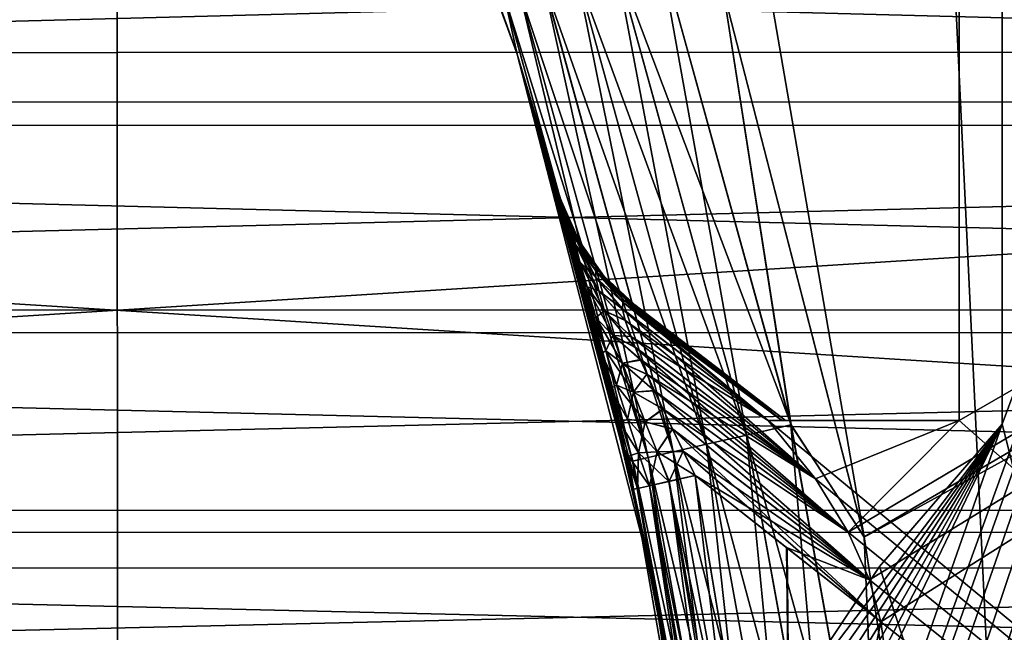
# Model space of a CAD drawing. Header units: metres. Extents: x -206 to 75, y -104 to 104.
# Tile 696 of 1056: x -65.96 to -61.39, y -9.5 to -6.65. Entities that reach past the tile are written whole.
import ezdxf

# ---------------------------------------------------------------- set-up
doc = ezdxf.new("R2010")
doc.units = ezdxf.units.M
doc.layers.add('solid_01_1-CONSUMER_THERM_B_125288', color=7, linetype='CONTINUOUS')

msp = doc.modelspace()

# ---------------------------------------------------------------- linework, layer by layer
at = {"layer": 'solid_01_1-CONSUMER_THERM_B_125288'}
for points in [[(-93.358711, -67.339516), (-65.514557, 74.985474), (-65.493088, -75.014526)], [(-93.358711, -67.339516), (-93.257065, -66.795311), (-65.514557, 74.985474)], [(-93.276108, 66.204689), (-65.514557, 74.985474), (-93.257141, -66.241692)], [(-93.257065, -66.795311), (-93.257141, -66.241692), (-65.514557, 74.985474)], [(-71.214859, 44.659821, 1.5), (-65.493088, -75.014526, 1.5), (-65.514557, 74.985474, 1.5)], [(-37.64893, 67.310463), (-65.493088, -75.014526), (-65.514557, 74.985474)], [(-59.792786, -44.688873, 1.5), (-65.514557, 74.985474, 1.5), (-65.493088, -75.014526, 1.5)], [(-59.792786, -44.688873, 1.5), (-59.805614, 44.660637, 1.5), (-65.514557, 74.985474, 1.5)], [(-37.64893, 67.310463), (-37.75058, 66.766258), (-65.493088, -75.014526)], [(-37.75058, 66.766258), (-37.7505, 66.212639), (-65.493088, -75.014526)], [(-37.7505, 66.212639), (-37.731541, -66.233742), (-65.493088, -75.014526)], [(-71.202034, -44.689686, 1.5), (-65.493088, -75.014526, 1.5), (-71.214859, 44.659821, 1.5)], [(-46.600048, -0.011819, 75.400002), (-63.600048, -0.014253, 75.400002), (-62.038818, -9.054861, 75.400002)], [(-63.600048, -0.014253, 75.400002), (-62.69313, -6.51662, 75.400002), (-62.038818, -9.054861, 75.400002)], [(-62.038811, -9.054895, 63.5), (-62.693123, -6.516651, 63.5), (-45.600048, -0.011676, 63.5)], [(-46.600048, -0.011819, 75.400002), (-62.038818, -9.054861, 75.400002), (-61.643398, -11.646079, 75.400002)], [(-61.643394, -11.646117, 63.5), (-62.038811, -9.054895, 63.5), (-45.600048, -0.011676, 63.5)], [(-46.600048, -0.011819, 75.400002), (-61.643398, -11.646079, 75.400002), (-54.590946, -63.612965, 75.400002)], [(-61.510895, -14.263975, 63.5), (-61.643394, -11.646117, 63.5), (-45.600048, -0.011676, 63.5)], [(-61.378769, -21.890467, 63.5), (-61.510895, -14.263975, 63.5), (-45.600048, -0.011676, 63.5)], [(-63.798946, -15.395516, 72.099998), (-58.599979, -1.009357, 72.099998), (-61.399437, -8.53192, 72.099998)], [(-63.798946, -15.395516, 72.099998), (-63.779697, -15.59068, 72.099998), (-58.599979, -1.009357, 72.099998)], [(-63.779697, -15.59068, 72.099998), (-63.72279, -15.778191, 72.099998), (-58.599979, -1.009357, 72.099998)], [(-63.72279, -15.778191, 72.099998), (-63.630413, -15.951008, 72.099998), (-58.599979, -1.009357, 72.099998)], [(-63.630413, -15.951008, 72.099998), (-63.506001, -16.102602, 72.099998), (-58.599979, -1.009357, 72.099998)], [(-63.506001, -16.102602, 72.099998), (-60.684479, -18.923719, 72.099998), (-58.599979, -1.009357, 72.099998)], [(-62.26297, -19.743368, 66.5), (-48.597187, -20.012106, 66.5), (-48.599907, -1.012106, 66.5)], [(-62.111004, -19.495958, 66.5), (-62.26297, -19.743368, 66.5), (-48.599907, -1.012106, 66.5)], [(-62.112511, -9.032104, 66.5), (-48.599907, -1.012106, 66.5), (-61.598831, -8.513967, 66.5)], [(-62.014946, -9.253406, 66.5), (-48.599907, -1.012106, 66.5), (-62.112511, -9.032104, 66.5)], [(-62.013512, -19.274643, 66.5), (-62.111004, -19.495958, 66.5), (-48.599907, -1.012106, 66.5)], [(-62.014946, -9.253406, 66.5), (-61.961308, -9.449084, 66.5), (-48.599907, -1.012106, 66.5)], [(-62.013512, -19.274643, 66.5), (-48.599907, -1.012106, 66.5), (-61.95993, -19.078957, 66.5)], [(-61.623913, -11.846021, 66.5), (-48.599907, -1.012106, 66.5), (-61.961308, -9.449084, 66.5)], [(-61.95993, -19.078957, 66.5), (-48.599907, -1.012106, 66.5), (-61.623219, -16.681913, 66.5)], [(-61.510891, -14.263946, 66.5), (-48.599907, -1.012106, 66.5), (-61.623913, -11.846021, 66.5)], [(-61.623219, -16.681913, 66.5), (-48.599907, -1.012106, 66.5), (-61.510891, -14.263946, 66.5)], [(-61.599907, -1.013967, 72.400002), (-48.599907, -1.012106, 72.400002), (-48.597187, -20.012106, 72.400002)], [(-48.599907, -1.012106, 66.5), (-61.599907, -1.013967, 66.5), (-61.598831, -8.513967, 66.5)], [(-61.598831, -8.513967, 72.400002), (-61.599907, -1.013967, 72.400002), (-48.597187, -20.012106, 72.400002)], [(-61.599907, -1.013967, 66.5), (-61.599907, -1.013967, 72.400002), (-61.598831, -8.513967, 72.400002)], [(-61.598831, -8.513967, 66.5), (-61.599907, -1.013967, 66.5), (-61.598831, -8.513967, 72.400002)], [(-61.399979, -1.009558, 66.800003), (-58.599979, -1.009357, 66.800003), (-58.598648, -19.509357, 66.800003)], [(-61.399437, -8.53192, 72.099998), (-58.599979, -1.009357, 72.099998), (-61.399979, -1.009558, 72.099998)], [(-61.399437, -8.53192, 66.800003), (-61.399979, -1.009558, 66.800003), (-58.598648, -19.509357, 66.800003)], [(-61.399437, -8.53192, 66.800003), (-61.399979, -1.009558, 72.099998), (-61.399979, -1.009558, 66.800003)], [(-61.399437, -8.53192, 72.099998), (-61.399979, -1.009558, 72.099998), (-61.399437, -8.53192, 66.800003)], [(-84.499725, -6.808043, 47.898373), (-46.499844, -4.310771, 48.645447), (-84.49984, -4.312559, 48.645454)], [(-84.499725, -6.808043, 47.898373), (-46.499722, -6.80625, 47.898361), (-46.499844, -4.310771, 48.645447)], [(-64.496315, -4.440619, 74.621429), (-64.519142, -4.450367, 74.400002), (-63.647537, -6.815123, 74.400002)], [(-63.647537, -6.815123, 64.5), (-63.647537, -6.815123, 74.400002), (-64.519142, -4.450367, 74.400002)], [(-64.519142, -4.450367, 64.5), (-63.647537, -6.815123, 64.5), (-64.519142, -4.450367, 74.400002)], [(-63.708729, -6.540452, 64.277603), (-63.647537, -6.815123, 64.5), (-64.519142, -4.450367, 64.5)], [(-63.708939, -6.54052, 74.621429), (-64.496315, -4.440619, 74.621429), (-63.647537, -6.815123, 74.400002)], [(-84.499832, -4.504304, 5.116024), (-46.499832, -4.502468, 5.116022), (-46.499722, -6.806283, 5.800117)], [(-84.499725, -6.808108, 5.800117), (-84.499832, -4.504304, 5.116024), (-46.499722, -6.806283, 5.800117)], [(-84.499763, -6.040807, 42.934116), (-46.49976, -6.038935, 42.934135), (-46.499714, -7.035317, 42.469521)], [(-84.499763, -6.040807, 42.934116), (-46.499714, -7.035317, 42.469521), (-84.49971, -7.037166, 42.469505)], [(-84.49971, -7.146206, 11.284512), (-46.499756, -6.151005, 10.812827), (-84.499756, -6.152828, 10.812826)], [(-84.49971, -7.146206, 11.284512), (-46.499706, -7.14439, 11.284516), (-46.499756, -6.151005, 10.812827)], [(-62.585182, -8.582149, 75.300873), (-62.993061, -6.308115, 75.374931), (-63.194286, -6.373442, 75.300873)], [(-63.193432, -6.373165, 63.598698), (-62.992138, -6.307815, 63.524849), (-62.378086, -8.53491, 63.524879)], [(-62.993061, -6.308115, 75.374931), (-62.378918, -8.535099, 75.374931), (-62.69313, -6.51662, 75.400002)], [(-62.585182, -8.582149, 75.300873), (-62.378918, -8.535099, 75.374931), (-62.993061, -6.308115, 75.374931)], [(-62.378086, -8.53491, 63.524879), (-62.992138, -6.307815, 63.524849), (-62.693123, -6.516651, 63.5)], [(-63.194286, -6.373442, 75.300873), (-63.374771, -6.432035, 75.181549), (-62.770187, -8.624348, 75.181549)], [(-63.193432, -6.373165, 63.598698), (-62.584415, -8.581974, 63.598751), (-63.374027, -6.431794, 63.717827)], [(-62.585182, -8.582149, 75.300873), (-63.194286, -6.373442, 75.300873), (-62.770187, -8.624348, 75.181549)], [(-63.193432, -6.373165, 63.598698), (-62.378086, -8.53491, 63.524879), (-62.584415, -8.581974, 63.598751)], [(-63.374771, -6.432035, 75.181549), (-63.52544, -6.480948, 75.022964), (-62.924629, -8.659576, 75.022964)], [(-63.374027, -6.431794, 63.717827), (-62.76952, -8.624196, 63.717903), (-63.524849, -6.480757, 63.876255)], [(-62.770187, -8.624348, 75.181549), (-63.374771, -6.432035, 75.181549), (-62.924629, -8.659576, 75.022964)], [(-62.584415, -8.581974, 63.598751), (-62.76952, -8.624196, 63.717903), (-63.374027, -6.431794, 63.717827)], [(-63.52544, -6.480948, 75.022964), (-63.638725, -6.517726, 74.833076), (-63.040752, -8.686064, 74.833076)], [(-63.524849, -6.480757, 63.876255), (-62.924099, -8.659455, 63.876354), (-63.638313, -6.517593, 64.066025)], [(-62.924629, -8.659576, 75.022964), (-63.52544, -6.480948, 75.022964), (-63.040752, -8.686064, 74.833076)], [(-62.76952, -8.624196, 63.717903), (-62.924099, -8.659455, 63.876354), (-63.524849, -6.480757, 63.876255)], [(-63.638725, -6.517726, 74.833076), (-63.708939, -6.54052, 74.621429), (-63.112724, -8.70248, 74.621429)], [(-63.638313, -6.517593, 64.066025), (-63.040386, -8.68598, 64.066139), (-63.708729, -6.540452, 64.277603)], [(-63.040752, -8.686064, 74.833076), (-63.638725, -6.517726, 74.833076), (-63.112724, -8.70248, 74.621429)], [(-62.924099, -8.659455, 63.876354), (-63.040386, -8.68598, 64.066139), (-63.638313, -6.517593, 64.066025)], [(-62.378918, -8.535099, 75.374931), (-62.038818, -9.054861, 75.400002), (-62.69313, -6.51662, 75.400002)], [(-62.378086, -8.53491, 63.524879), (-62.693123, -6.516651, 63.5), (-62.038811, -9.054895, 63.5)], [(-63.112724, -8.70248, 74.621429), (-63.708939, -6.54052, 74.621429), (-63.647537, -6.815123, 74.400002)], [(-63.708729, -6.540452, 64.277603), (-63.112537, -8.702437, 64.277725), (-63.647537, -6.815123, 64.5)], [(-63.040386, -8.68598, 64.066139), (-63.112537, -8.702437, 64.277725), (-63.708729, -6.540452, 64.277603)], [(-84.499611, -9.199961, 46.866604), (-46.499722, -6.80625, 47.898361), (-84.499725, -6.808043, 47.898373)], [(-84.499725, -6.808108, 5.800117), (-46.499722, -6.806283, 5.800117), (-46.499607, -9.198277, 6.831931)], [(-84.499611, -9.200111, 6.831935), (-84.499725, -6.808108, 5.800117), (-46.499607, -9.198277, 6.831931)], [(-84.499611, -9.199961, 46.866604), (-46.499607, -9.198166, 46.866585), (-46.499722, -6.80625, 47.898361)], [(-63.647537, -6.815123, 74.400002), (-63.456566, -7.45669, 66.340424), (-63.456566, -7.45669, 72.559578)], [(-63.454685, -7.463331, 66.189415), (-63.456566, -7.45669, 66.340424), (-63.647537, -6.815123, 74.400002)], [(-63.647537, -6.815123, 74.400002), (-63.456566, -7.45669, 72.559578), (-63.454689, -7.463324, 72.710472)], [(-63.647537, -6.815123, 74.400002), (-63.150871, -8.647207, 73.806274), (-63.108662, -8.833398, 73.814217)], [(-63.018456, -9.255618, 74.400002), (-63.647537, -6.815123, 74.400002), (-63.108662, -8.833398, 73.814217)], [(-63.647537, -6.815123, 74.400002), (-63.299149, -8.039383, 73.634567), (-63.290565, -8.072846, 73.652206)], [(-63.647537, -6.815123, 74.400002), (-63.317974, -7.966643, 73.591507), (-63.299149, -8.039383, 73.634567)], [(-63.647537, -6.815123, 74.400002), (-63.290565, -8.072846, 73.652206), (-63.260303, -8.19239, 73.705292)], [(-63.647537, -6.815123, 74.400002), (-63.260303, -8.19239, 73.705292), (-63.226971, -8.327025, 73.749741)], [(-63.647537, -6.815123, 74.400002), (-63.226971, -8.327025, 73.749741), (-63.190441, -8.478391, 73.784081)], [(-63.647537, -6.815123, 74.400002), (-63.190441, -8.478391, 73.784081), (-63.150871, -8.647207, 73.806274)], [(-63.647537, -6.815123, 74.400002), (-63.451523, -7.474524, 72.803963), (-63.449432, -7.481929, 72.847595)], [(-63.647537, -6.815123, 74.400002), (-63.454689, -7.463324, 72.710472), (-63.451523, -7.474524, 72.803963)], [(-63.647537, -6.815123, 74.400002), (-63.449432, -7.481929, 72.847595), (-63.441242, -7.511037, 72.971939)], [(-63.647537, -6.815123, 74.400002), (-63.441242, -7.511037, 72.971939), (-63.430492, -7.549445, 73.084839)], [(-63.647537, -6.815123, 74.400002), (-63.430492, -7.549445, 73.084839), (-63.417412, -7.596512, 73.187904)], [(-63.647537, -6.815123, 74.400002), (-63.417412, -7.596512, 73.187904), (-63.4021, -7.652064, 73.282539)], [(-63.647537, -6.815123, 74.400002), (-63.4021, -7.652064, 73.282539), (-63.384583, -7.71624, 73.369698)], [(-63.647537, -6.815123, 74.400002), (-63.384583, -7.71624, 73.369698), (-63.364815, -7.789472, 73.450043)], [(-63.647537, -6.815123, 74.400002), (-63.364815, -7.789472, 73.450043), (-63.342678, -7.872557, 73.523972)], [(-63.647537, -6.815123, 74.400002), (-63.342678, -7.872557, 73.523972), (-63.317974, -7.966643, 73.591507)], [(-63.112724, -8.70248, 74.621429), (-63.647537, -6.815123, 74.400002), (-63.018456, -9.255618, 74.400002)], [(-63.454685, -7.463331, 66.189415), (-63.647537, -6.815123, 74.400002), (-63.647537, -6.815123, 64.5)], [(-63.317745, -7.96753, 65.30793), (-63.647537, -6.815123, 64.5), (-63.018456, -9.255618, 64.5)], [(-63.112537, -8.702437, 64.277725), (-63.018456, -9.255618, 64.5), (-63.647537, -6.815123, 64.5)], [(-63.449421, -7.481971, 66.0522), (-63.454685, -7.463331, 66.189415), (-63.647537, -6.815123, 64.5)], [(-63.441223, -7.511112, 65.927795), (-63.449421, -7.481971, 66.0522), (-63.647537, -6.815123, 64.5)], [(-63.430458, -7.549575, 65.814812), (-63.441223, -7.511112, 65.927795), (-63.647537, -6.815123, 64.5)], [(-63.417355, -7.596726, 65.711685), (-63.430458, -7.549575, 65.814812), (-63.647537, -6.815123, 64.5)], [(-63.402016, -7.652369, 65.617012), (-63.417355, -7.596726, 65.711685), (-63.647537, -6.815123, 64.5)], [(-63.384476, -7.716623, 65.529839), (-63.402016, -7.652369, 65.617012), (-63.647537, -6.815123, 64.5)], [(-63.364681, -7.789971, 65.449455), (-63.384476, -7.716623, 65.529839), (-63.647537, -6.815123, 64.5)], [(-63.342491, -7.873253, 65.375473), (-63.364681, -7.789971, 65.449455), (-63.647537, -6.815123, 64.5)], [(-63.317745, -7.96753, 65.30793), (-63.342491, -7.873253, 65.375473), (-63.647537, -6.815123, 64.5)], [(-84.49971, -7.037166, 42.469505), (-46.499714, -7.035317, 42.469521), (-46.499664, -8.000761, 41.943142)], [(-84.49971, -7.037166, 42.469505), (-46.499664, -8.000761, 41.943142), (-84.499664, -8.002614, 41.943127)], [(-84.499664, -8.107387, 11.817309), (-46.499706, -7.14439, 11.284516), (-84.49971, -7.146206, 11.284512)], [(-84.499664, -8.107387, 11.817309), (-46.49966, -8.105572, 11.817316), (-46.499706, -7.14439, 11.284516)], [(-63.456566, -7.45669, 72.559578), (-63.456566, -7.45669, 66.340424), (-63.441662, -7.504682, 66.340424)], [(-63.454685, -7.463331, 66.189415), (-63.441662, -7.504682, 66.340424), (-63.456566, -7.45669, 66.340424)], [(-63.441681, -7.504631, 72.559578), (-63.456566, -7.45669, 72.559578), (-63.441662, -7.504682, 66.340424)], [(-63.448692, -7.483473, 72.679077), (-63.456566, -7.45669, 72.559578), (-63.441681, -7.504631, 72.559578)], [(-63.454689, -7.463324, 72.710472), (-63.456566, -7.45669, 72.559578), (-63.448692, -7.483473, 72.679077)], [(-63.454689, -7.463324, 72.710472), (-63.448692, -7.483473, 72.679077), (-63.451523, -7.474524, 72.803963)], [(-63.448681, -7.483511, 66.220757), (-63.441662, -7.504682, 66.340424), (-63.454685, -7.463331, 66.189415)], [(-63.449421, -7.481971, 66.0522), (-63.451508, -7.474574, 66.095726), (-63.454685, -7.463331, 66.189415)], [(-63.448681, -7.483511, 66.220757), (-63.454685, -7.463331, 66.189415), (-63.451508, -7.474574, 66.095726)], [(-63.451523, -7.474524, 72.803963), (-63.377289, -7.658437, 72.728004), (-63.383774, -7.660053, 72.900276)], [(-63.449432, -7.481929, 72.847595), (-63.451523, -7.474524, 72.803963), (-63.383774, -7.660053, 72.900276)], [(-63.451523, -7.474524, 72.803963), (-63.448692, -7.483473, 72.679077), (-63.377289, -7.658437, 72.728004)], [(-63.377266, -7.658478, 66.171982), (-63.451508, -7.474574, 66.095726), (-63.449421, -7.481971, 66.0522)], [(-63.448681, -7.483511, 66.220757), (-63.451508, -7.474574, 66.095726), (-63.377266, -7.658478, 66.171982)], [(-63.441242, -7.511037, 72.971939), (-63.449432, -7.481929, 72.847595), (-63.383774, -7.660053, 72.900276)], [(-63.383747, -7.660109, 65.999718), (-63.449421, -7.481971, 66.0522), (-63.441223, -7.511112, 65.927795)], [(-63.377266, -7.658478, 66.171982), (-63.449421, -7.481971, 66.0522), (-63.383747, -7.660109, 65.999718)], [(-63.448692, -7.483473, 72.679077), (-63.441681, -7.504631, 72.559578), (-63.377289, -7.658437, 72.728004)], [(-63.448681, -7.483511, 66.220757), (-63.359924, -7.685102, 66.340424), (-63.376926, -7.6545, 66.340424)], [(-63.448681, -7.483511, 66.220757), (-63.377266, -7.658478, 66.171982), (-63.359924, -7.685102, 66.340424)], [(-63.448681, -7.483511, 66.220757), (-63.376926, -7.6545, 66.340424), (-63.441662, -7.504682, 66.340424)], [(-63.441681, -7.504631, 72.559578), (-63.441662, -7.504682, 66.340424), (-63.376926, -7.6545, 66.340424)], [(-63.376926, -7.6545, 72.559578), (-63.441681, -7.504631, 72.559578), (-63.376926, -7.6545, 66.340424)], [(-63.377289, -7.658437, 72.728004), (-63.441681, -7.504631, 72.559578), (-63.376926, -7.6545, 72.559578)], [(-63.441242, -7.511037, 72.971939), (-63.383774, -7.660053, 72.900276), (-63.377254, -7.698253, 73.068939)], [(-63.430492, -7.549445, 73.084839), (-63.441242, -7.511037, 72.971939), (-63.377254, -7.698253, 73.068939)], [(-63.383747, -7.660109, 65.999718), (-63.441223, -7.511112, 65.927795), (-63.430458, -7.549575, 65.814812)], [(-63.417412, -7.596512, 73.187904), (-63.430492, -7.549445, 73.084839), (-63.377254, -7.698253, 73.068939)], [(-63.377228, -7.698311, 65.831078), (-63.430458, -7.549575, 65.814812), (-63.417355, -7.596726, 65.711685)], [(-63.383747, -7.660109, 65.999718), (-63.430458, -7.549575, 65.814812), (-63.377228, -7.698311, 65.831078)], [(-63.417412, -7.596512, 73.187904), (-63.377254, -7.698253, 73.068939), (-63.356918, -7.777618, 73.221252)], [(-63.4021, -7.652064, 73.282539), (-63.417412, -7.596512, 73.187904), (-63.356918, -7.777618, 73.221252)], [(-63.377228, -7.698311, 65.831078), (-63.417355, -7.596726, 65.711685), (-63.402016, -7.652369, 65.617012)], [(-63.384583, -7.71624, 73.369698), (-63.4021, -7.652064, 73.282539), (-63.356918, -7.777618, 73.221252)], [(-63.356895, -7.777668, 65.67878), (-63.402016, -7.652369, 65.617012), (-63.384476, -7.716623, 65.529839)], [(-63.377228, -7.698311, 65.831078), (-63.402016, -7.652369, 65.617012), (-63.356895, -7.777668, 65.67878)], [(-63.282669, -7.822335, 72.84761), (-63.383774, -7.660053, 72.900276), (-63.377289, -7.658437, 72.728004)], [(-63.283634, -7.851298, 72.984291), (-63.377254, -7.698253, 73.068939), (-63.383774, -7.660053, 72.900276)], [(-63.282669, -7.822335, 72.84761), (-63.283634, -7.851298, 72.984291), (-63.383774, -7.660053, 72.900276)], [(-63.377266, -7.658478, 66.171982), (-63.383747, -7.660109, 65.999718), (-63.268681, -7.822619, 66.195923)], [(-63.383747, -7.660109, 65.999718), (-63.282642, -7.822368, 66.052391), (-63.268681, -7.822619, 66.195923)], [(-63.383747, -7.660109, 65.999718), (-63.377228, -7.698311, 65.831078), (-63.282642, -7.822368, 66.052391)], [(-63.377289, -7.658437, 72.728004), (-63.376926, -7.6545, 72.559578), (-63.359947, -7.685061, 72.559578)], [(-63.268703, -7.822594, 72.704063), (-63.377289, -7.658437, 72.728004), (-63.359947, -7.685061, 72.559578)], [(-63.268703, -7.822594, 72.704063), (-63.282669, -7.822335, 72.84761), (-63.377289, -7.658437, 72.728004)], [(-63.377266, -7.658478, 66.171982), (-63.244194, -7.84591, 66.340424), (-63.25716, -7.830922, 66.340424)], [(-63.377266, -7.658478, 66.171982), (-63.268681, -7.822619, 66.195923), (-63.244194, -7.84591, 66.340424)], [(-63.377266, -7.658478, 66.171982), (-63.25716, -7.830922, 66.340424), (-63.359924, -7.685102, 66.340424)], [(-63.376926, -7.6545, 72.559578), (-63.376926, -7.6545, 66.340424), (-63.359924, -7.685102, 66.340424)], [(-63.359947, -7.685061, 72.559578), (-63.376926, -7.6545, 72.559578), (-63.359924, -7.685102, 66.340424)], [(-63.384583, -7.71624, 73.369698), (-63.356918, -7.777618, 73.221252), (-63.324413, -7.894124, 73.343513)], [(-63.364815, -7.789472, 73.450043), (-63.384583, -7.71624, 73.369698), (-63.324413, -7.894124, 73.343513)], [(-63.356895, -7.777668, 65.67878), (-63.384476, -7.716623, 65.529839), (-63.364681, -7.789971, 65.449455)], [(-63.270172, -7.913028, 73.105011), (-63.356918, -7.777618, 73.221252), (-63.377254, -7.698253, 73.068939)], [(-63.283634, -7.851298, 72.984291), (-63.270172, -7.913028, 73.105011), (-63.377254, -7.698253, 73.068939)], [(-63.377228, -7.698311, 65.831078), (-63.283611, -7.851329, 65.915718), (-63.282642, -7.822368, 66.052391)], [(-63.377228, -7.698311, 65.831078), (-63.356895, -7.777668, 65.67878), (-63.283611, -7.851329, 65.915718)], [(-63.359947, -7.685061, 72.559578), (-63.359924, -7.685102, 66.340424), (-63.25716, -7.830922, 66.340424)], [(-63.25716, -7.830923, 72.559578), (-63.359947, -7.685061, 72.559578), (-63.25716, -7.830922, 66.340424)], [(-63.268703, -7.822594, 72.704063), (-63.359947, -7.685061, 72.559578), (-63.25716, -7.830923, 72.559578)], [(-63.342678, -7.872557, 73.523972), (-63.364815, -7.789472, 73.450043), (-63.324413, -7.894124, 73.343513)], [(-63.356895, -7.777668, 65.67878), (-63.364681, -7.789971, 65.449455), (-63.324387, -7.894171, 65.556541)], [(-63.324387, -7.894171, 65.556541), (-63.364681, -7.789971, 65.449455), (-63.342491, -7.873253, 65.375473)], [(-63.243008, -8.00517, 73.200562), (-63.324413, -7.894124, 73.343513), (-63.356918, -7.777618, 73.221252)], [(-63.270172, -7.913028, 73.105011), (-63.243008, -8.00517, 73.200562), (-63.356918, -7.777618, 73.221252)], [(-63.356895, -7.777668, 65.67878), (-63.270153, -7.913051, 65.795006), (-63.283611, -7.851329, 65.915718)], [(-63.356895, -7.777668, 65.67878), (-63.324387, -7.894171, 65.556541), (-63.270153, -7.913051, 65.795006)], [(-63.282669, -7.822335, 72.84761), (-63.158573, -7.964923, 72.848732), (-63.283634, -7.851298, 72.984291)], [(-63.283634, -7.851298, 72.984291), (-63.158573, -7.964923, 72.848732), (-63.159721, -7.997205, 72.950447)], [(-63.283634, -7.851298, 72.984291), (-63.159721, -7.997205, 72.950447), (-63.270172, -7.913028, 73.105011)], [(-63.158718, -7.964682, 66.051628), (-63.282642, -7.822368, 66.052391), (-63.283611, -7.851329, 65.915718)], [(-63.159698, -7.997129, 65.949806), (-63.283611, -7.851329, 65.915718), (-63.270153, -7.913051, 65.795006)], [(-63.159698, -7.997129, 65.949806), (-63.158718, -7.964682, 66.051628), (-63.283611, -7.851329, 65.915718)], [(-63.282669, -7.822335, 72.84761), (-63.152046, -7.957186, 72.786652), (-63.158573, -7.964923, 72.848732)], [(-63.268703, -7.822594, 72.704063), (-63.152046, -7.957186, 72.786652), (-63.282669, -7.822335, 72.84761)], [(-63.140408, -7.95687, 66.181473), (-63.268681, -7.822619, 66.195923), (-63.282642, -7.822368, 66.052391)], [(-63.151955, -7.957367, 66.112801), (-63.140408, -7.95687, 66.181473), (-63.282642, -7.822368, 66.052391)], [(-63.158718, -7.964682, 66.051628), (-63.151955, -7.957367, 66.112801), (-63.282642, -7.822368, 66.052391)], [(-63.268703, -7.822594, 72.704063), (-63.124367, -7.963164, 72.639809), (-63.140797, -7.956305, 72.716629)], [(-63.268703, -7.822594, 72.704063), (-63.244221, -7.845882, 72.559578), (-63.124367, -7.963164, 72.639809)], [(-63.268703, -7.822594, 72.704063), (-63.140797, -7.956305, 72.716629), (-63.152046, -7.957186, 72.786652)], [(-63.268703, -7.822594, 72.704063), (-63.25716, -7.830923, 72.559578), (-63.244221, -7.845882, 72.559578)], [(-63.268681, -7.822619, 66.195923), (-63.102711, -7.977942, 66.340424), (-63.244194, -7.84591, 66.340424)], [(-63.123875, -7.963711, 66.257591), (-63.102711, -7.977942, 66.340424), (-63.268681, -7.822619, 66.195923)], [(-63.140408, -7.95687, 66.181473), (-63.123875, -7.963711, 66.257591), (-63.268681, -7.822619, 66.195923)], [(-63.25716, -7.830923, 72.559578), (-63.25716, -7.830922, 66.340424), (-63.244194, -7.84591, 66.340424)], [(-63.244221, -7.845882, 72.559578), (-63.25716, -7.830923, 72.559578), (-63.244194, -7.84591, 66.340424)], [(-63.244221, -7.845882, 72.559578), (-63.102711, -7.977942, 72.55957), (-63.124367, -7.963164, 72.639809)], [(-63.244221, -7.845882, 72.559578), (-63.102711, -7.977942, 66.340424), (-63.102711, -7.977942, 72.55957)], [(-63.244221, -7.845882, 72.559578), (-63.244194, -7.84591, 66.340424), (-63.102711, -7.977942, 66.340424)], [(-63.342678, -7.872557, 73.523972), (-63.324413, -7.894124, 73.343513), (-63.283237, -8.03613, 73.428413)], [(-63.317974, -7.966643, 73.591507), (-63.342678, -7.872557, 73.523972), (-63.283237, -8.03613, 73.428413)], [(-63.283211, -8.036164, 65.471657), (-63.342491, -7.873253, 65.375473), (-63.317745, -7.96753, 65.30793)], [(-63.324387, -7.894171, 65.556541), (-63.342491, -7.873253, 65.375473), (-63.283211, -8.036164, 65.471657)], [(-63.204887, -8.119889, 73.266365), (-63.283237, -8.03613, 73.428413), (-63.324413, -7.894124, 73.343513)], [(-63.243008, -8.00517, 73.200562), (-63.204887, -8.119889, 73.266365), (-63.324413, -7.894124, 73.343513)], [(-63.324387, -7.894171, 65.556541), (-63.242985, -8.005191, 65.699463), (-63.270153, -7.913051, 65.795006)], [(-63.324387, -7.894171, 65.556541), (-63.283211, -8.036164, 65.471657), (-63.242985, -8.005191, 65.699463)], [(-63.270172, -7.913028, 73.105011), (-63.159721, -7.997205, 72.950447), (-63.147057, -8.049531, 73.02874)], [(-63.270172, -7.913028, 73.105011), (-63.147057, -8.049531, 73.02874), (-63.243008, -8.00517, 73.200562)], [(-63.146984, -8.04997, 65.870651), (-63.270153, -7.913051, 65.795006), (-63.242985, -8.005191, 65.699463)], [(-63.146984, -8.04997, 65.870651), (-63.159698, -7.997129, 65.949806), (-63.270153, -7.913051, 65.795006)], [(-63.317974, -7.966643, 73.591507), (-63.2369, -8.191054, 73.477257), (-63.299149, -8.039383, 73.634567)], [(-63.317974, -7.966643, 73.591507), (-63.283237, -8.03613, 73.428413), (-63.2369, -8.191054, 73.477257)], [(-63.299229, -8.039069, 65.26561), (-63.317745, -7.96753, 65.30793), (-63.018456, -9.255618, 64.5)], [(-63.283211, -8.036164, 65.471657), (-63.317745, -7.96753, 65.30793), (-63.299229, -8.039069, 65.26561)], [(-63.159721, -7.997205, 72.950447), (-63.158573, -7.964923, 72.848732), (-62.483456, -8.514093, 72.400002)], [(-63.159698, -7.997129, 65.949806), (-62.483456, -8.514093, 66.5), (-63.158718, -7.964682, 66.051628)], [(-63.158718, -7.964682, 66.051628), (-62.421413, -8.514085, 66.723434), (-63.151955, -7.957367, 66.112801)], [(-63.158718, -7.964682, 66.051628), (-62.483456, -8.514093, 66.5), (-62.421413, -8.514085, 66.723434)], [(-63.158573, -7.964923, 72.848732), (-63.152046, -7.957186, 72.786652), (-62.483456, -8.514093, 72.400002)], [(-63.152046, -7.957186, 72.786652), (-63.140797, -7.956305, 72.716629), (-62.421421, -8.514085, 72.176559)], [(-63.152046, -7.957186, 72.786652), (-62.421421, -8.514085, 72.176559), (-62.483456, -8.514093, 72.400002)], [(-63.151955, -7.957367, 66.112801), (-62.421413, -8.514085, 66.723434), (-63.140408, -7.95687, 66.181473)], [(-63.140797, -7.956305, 72.716629), (-63.124367, -7.963164, 72.639809), (-62.421421, -8.514085, 72.176559)], [(-63.140408, -7.95687, 66.181473), (-62.421413, -8.514085, 66.723434), (-62.403198, -8.514082, 66.910606)], [(-63.140408, -7.95687, 66.181473), (-62.403198, -8.514082, 66.910606), (-63.123875, -7.963711, 66.257591)], [(-63.124367, -7.963164, 72.639809), (-63.102711, -7.977942, 72.55957), (-62.421421, -8.514085, 72.176559)], [(-63.123875, -7.963711, 66.257591), (-62.403198, -8.514082, 66.910606), (-62.755596, -8.243987, 66.621071)], [(-63.123875, -7.963711, 66.257591), (-62.755596, -8.243987, 66.621071), (-63.102711, -7.977942, 66.340424)], [(-63.102711, -7.977942, 72.55957), (-62.754948, -8.244484, 72.278366), (-62.421421, -8.514085, 72.176559)], [(-63.102711, -7.977942, 66.340424), (-62.403198, -8.514082, 71.989388), (-62.754948, -8.244484, 72.278366)], [(-63.102711, -7.977942, 66.340424), (-62.403198, -8.514082, 66.910606), (-62.403198, -8.514082, 71.989388)], [(-63.102711, -7.977942, 66.340424), (-62.754948, -8.244484, 72.278366), (-63.102711, -7.977942, 72.55957)], [(-63.102711, -7.977942, 66.340424), (-62.755596, -8.243987, 66.621071), (-62.403198, -8.514082, 66.910606)], [(-84.499664, -8.002614, 41.943127), (-46.499664, -8.000761, 41.943142), (-46.499622, -8.930689, 41.357529)], [(-84.499664, -8.002614, 41.943127), (-46.499622, -8.930689, 41.357529), (-84.499619, -8.932537, 41.357513)], [(-63.283211, -8.036164, 65.471657), (-63.299229, -8.039069, 65.26561), (-63.236874, -8.191081, 65.422821)], [(-63.159157, -8.248172, 73.303673), (-63.2369, -8.191054, 73.477257), (-63.283237, -8.03613, 73.428413)], [(-63.204887, -8.119889, 73.266365), (-63.159157, -8.248172, 73.303673), (-63.283237, -8.03613, 73.428413)], [(-63.283211, -8.036164, 65.471657), (-63.204868, -8.119902, 65.633667), (-63.242985, -8.005191, 65.699463)], [(-63.283211, -8.036164, 65.471657), (-63.236874, -8.191081, 65.422821), (-63.204868, -8.119902, 65.633667)], [(-63.243008, -8.00517, 73.200562), (-63.147057, -8.049531, 73.02874), (-63.120094, -8.12591, 73.090927)], [(-63.243008, -8.00517, 73.200562), (-63.120094, -8.12591, 73.090927), (-63.100292, -8.175783, 73.116341)], [(-63.243008, -8.00517, 73.200562), (-63.100292, -8.175783, 73.116341), (-63.204887, -8.119889, 73.266365)], [(-63.120522, -8.125205, 65.809235), (-63.242985, -8.005191, 65.699463), (-63.204868, -8.119902, 65.633667)], [(-63.120522, -8.125205, 65.809235), (-63.146984, -8.04997, 65.870651), (-63.242985, -8.005191, 65.699463)], [(-63.159721, -7.997205, 72.950447), (-62.483456, -8.514093, 72.400002), (-62.264549, -8.784755, 72.400002)], [(-63.147057, -8.049531, 73.02874), (-63.159721, -7.997205, 72.950447), (-62.264549, -8.784755, 72.400002)], [(-63.146984, -8.04997, 65.870651), (-62.483456, -8.514093, 66.5), (-63.159698, -7.997129, 65.949806)], [(-63.290314, -8.073829, 65.247292), (-63.299229, -8.039069, 65.26561), (-63.018456, -9.255618, 64.5)], [(-63.25692, -8.203472, 65.226967), (-63.299229, -8.039069, 65.26561), (-63.290314, -8.073829, 65.247292)], [(-63.25692, -8.203472, 65.226967), (-63.236874, -8.191081, 65.422821), (-63.299229, -8.039069, 65.26561)], [(-63.290565, -8.072846, 73.652206), (-63.299149, -8.039383, 73.634567), (-63.256859, -8.203727, 73.673141)], [(-63.2369, -8.191054, 73.477257), (-63.256859, -8.203727, 73.673141), (-63.299149, -8.039383, 73.634567)], [(-63.260303, -8.19239, 73.705292), (-63.290565, -8.072846, 73.652206), (-63.256859, -8.203727, 73.673141)], [(-63.260048, -8.19341, 65.194313), (-63.290314, -8.073829, 65.247292), (-63.018456, -9.255618, 64.5)], [(-63.25692, -8.203472, 65.226967), (-63.290314, -8.073829, 65.247292), (-63.260048, -8.19341, 65.194313)], [(-63.120094, -8.12591, 73.090927), (-63.147057, -8.049531, 73.02874), (-62.264549, -8.784755, 72.400002)], [(-63.120522, -8.125205, 65.809235), (-62.483456, -8.514093, 66.5), (-63.146984, -8.04997, 65.870651)], [(-84.499619, -9.033838, 12.40979), (-46.49966, -8.105572, 11.817316), (-84.499664, -8.107387, 11.817309)], [(-84.499619, -9.033838, 12.40979), (-46.499615, -9.03203, 12.409801), (-46.49966, -8.105572, 11.817316)], [(-63.236874, -8.191081, 65.422821), (-63.159138, -8.248179, 65.596352), (-63.204868, -8.119902, 65.633667)], [(-63.204887, -8.119889, 73.266365), (-63.100292, -8.175783, 73.116341), (-63.075638, -8.234277, 73.136581)], [(-63.204887, -8.119889, 73.266365), (-63.075638, -8.234277, 73.136581), (-63.159157, -8.248172, 73.303673)], [(-63.076504, -8.23209, 65.764153), (-63.204868, -8.119902, 65.633667), (-63.159138, -8.248179, 65.596352)], [(-63.100983, -8.174119, 65.784363), (-63.120522, -8.125205, 65.809235), (-63.204868, -8.119902, 65.633667)], [(-63.076504, -8.23209, 65.764153), (-63.100983, -8.174119, 65.784363), (-63.204868, -8.119902, 65.633667)], [(-62.264553, -8.784737, 66.5), (-62.483456, -8.514093, 66.5), (-63.120522, -8.125205, 65.809235)], [(-62.264553, -8.784737, 66.5), (-63.120522, -8.125205, 65.809235), (-63.100983, -8.174119, 65.784363)], [(-63.100292, -8.175783, 73.116341), (-63.120094, -8.12591, 73.090927), (-62.264549, -8.784755, 72.400002)], [(-63.226971, -8.327025, 73.749741), (-63.260303, -8.19239, 73.705292), (-63.256859, -8.203727, 73.673141)], [(-63.2267, -8.328129, 65.149963), (-63.260048, -8.19341, 65.194313), (-63.018456, -9.255618, 64.5)], [(-63.25692, -8.203472, 65.226967), (-63.260048, -8.19341, 65.194313), (-63.2267, -8.328129, 65.149963)], [(-63.25692, -8.203472, 65.226967), (-63.187775, -8.350159, 65.404037), (-63.236874, -8.191081, 65.422821)], [(-63.25692, -8.203472, 65.226967), (-63.2267, -8.328129, 65.149963), (-63.214703, -8.366193, 65.214493)], [(-63.25692, -8.203472, 65.226967), (-63.214703, -8.366193, 65.214493), (-63.187775, -8.350159, 65.404037)], [(-63.2369, -8.191054, 73.477257), (-63.187805, -8.350135, 73.496056), (-63.256859, -8.203727, 73.673141)], [(-63.226971, -8.327025, 73.749741), (-63.256859, -8.203727, 73.673141), (-63.214657, -8.366383, 73.685577)], [(-63.187805, -8.350135, 73.496056), (-63.214657, -8.366383, 73.685577), (-63.256859, -8.203727, 73.673141)], [(-63.108547, -8.383221, 73.31694), (-63.187805, -8.350135, 73.496056), (-63.2369, -8.191054, 73.477257)], [(-63.159157, -8.248172, 73.303673), (-63.108547, -8.383221, 73.31694), (-63.2369, -8.191054, 73.477257)], [(-63.236874, -8.191081, 65.422821), (-63.187775, -8.350159, 65.404037), (-63.159138, -8.248179, 65.596352)], [(-62.264553, -8.784737, 66.5), (-63.100983, -8.174119, 65.784363), (-63.076504, -8.23209, 65.764153)], [(-63.100292, -8.175783, 73.116341), (-62.264549, -8.784755, 72.400002), (-62.112503, -9.032113, 72.400002)], [(-63.075638, -8.234277, 73.136581), (-63.100292, -8.175783, 73.116341), (-62.112503, -9.032113, 72.400002)], [(-63.187775, -8.350159, 65.404037), (-63.108528, -8.383228, 65.583099), (-63.159138, -8.248179, 65.596352)], [(-63.159157, -8.248172, 73.303673), (-63.075638, -8.234277, 73.136581), (-63.045948, -8.301351, 73.150497)], [(-63.159157, -8.248172, 73.303673), (-63.045948, -8.301351, 73.150497), (-63.01133, -8.37704, 73.157639)], [(-63.159157, -8.248172, 73.303673), (-63.01133, -8.37704, 73.157639), (-63.108547, -8.383221, 73.31694)], [(-63.046879, -8.299204, 65.749878), (-63.076504, -8.23209, 65.764153), (-63.159138, -8.248179, 65.596352)], [(-63.046879, -8.299204, 65.749878), (-63.159138, -8.248179, 65.596352), (-63.108528, -8.383228, 65.583099)], [(-62.264553, -8.784737, 66.5), (-63.076504, -8.23209, 65.764153), (-63.046879, -8.299204, 65.749878)], [(-63.045948, -8.301351, 73.150497), (-63.075638, -8.234277, 73.136581), (-62.112503, -9.032113, 72.400002)], [(-62.754948, -8.244484, 72.278366), (-62.403198, -8.514082, 71.989388), (-62.421421, -8.514085, 72.176559)], [(-63.012222, -8.375167, 65.742416), (-63.046879, -8.299204, 65.749878), (-63.108528, -8.383228, 65.583099)], [(-62.112511, -9.032104, 66.5), (-63.046879, -8.299204, 65.749878), (-63.012222, -8.375167, 65.742416)], [(-62.112511, -9.032104, 66.5), (-62.264553, -8.784737, 66.5), (-63.046879, -8.299204, 65.749878)], [(-63.01133, -8.37704, 73.157639), (-63.045948, -8.301351, 73.150497), (-62.112503, -9.032113, 72.400002)], [(-63.190441, -8.478391, 73.784081), (-63.226971, -8.327025, 73.749741), (-63.214657, -8.366383, 73.685577)], [(-63.190166, -8.479545, 65.115715), (-63.2267, -8.328129, 65.149963), (-63.018456, -9.255618, 64.5)], [(-63.214703, -8.366193, 65.214493), (-63.2267, -8.328129, 65.149963), (-63.190166, -8.479545, 65.115715)], [(-63.214703, -8.366193, 65.214493), (-63.137249, -8.508687, 65.408737), (-63.187775, -8.350159, 65.404037)], [(-63.187805, -8.350135, 73.496056), (-63.137283, -8.508675, 73.491371), (-63.214657, -8.366383, 73.685577)], [(-63.054901, -8.520932, 73.310974), (-63.137283, -8.508675, 73.491371), (-63.187805, -8.350135, 73.496056)], [(-63.108547, -8.383221, 73.31694), (-63.054901, -8.520932, 73.310974), (-63.187805, -8.350135, 73.496056)], [(-63.187775, -8.350159, 65.404037), (-63.137249, -8.508687, 65.408737), (-63.108528, -8.383228, 65.583099)], [(-63.214703, -8.366193, 65.214493), (-63.190166, -8.479545, 65.115715), (-63.17276, -8.525285, 65.221977)], [(-63.214703, -8.366193, 65.214493), (-63.17276, -8.525285, 65.221977), (-63.137249, -8.508687, 65.408737)], [(-63.190441, -8.478391, 73.784081), (-63.214657, -8.366383, 73.685577), (-63.172737, -8.525399, 73.678101)], [(-63.137283, -8.508675, 73.491371), (-63.172737, -8.525399, 73.678101), (-63.214657, -8.366383, 73.685577)], [(-63.137249, -8.508687, 65.408737), (-63.054878, -8.520936, 65.589066), (-63.108528, -8.383228, 65.583099)], [(-63.108547, -8.383221, 73.31694), (-63.01133, -8.37704, 73.157639), (-62.971828, -8.46154, 73.157547)], [(-63.108547, -8.383221, 73.31694), (-62.971828, -8.46154, 73.157547), (-63.054901, -8.520932, 73.310974)], [(-62.972614, -8.459938, 65.74234), (-63.012222, -8.375167, 65.742416), (-63.108528, -8.383228, 65.583099)], [(-62.972614, -8.459938, 65.74234), (-63.108528, -8.383228, 65.583099), (-63.054878, -8.520936, 65.589066)], [(-62.112511, -9.032104, 66.5), (-63.012222, -8.375167, 65.742416), (-62.972614, -8.459938, 65.74234)], [(-63.01133, -8.37704, 73.157639), (-62.112503, -9.032113, 72.400002), (-62.014927, -9.253399, 72.400002)], [(-62.971828, -8.46154, 73.157547), (-63.01133, -8.37704, 73.157639), (-62.014927, -9.253399, 72.400002)], [(-63.150871, -8.647207, 73.806274), (-63.190441, -8.478391, 73.784081), (-63.172737, -8.525399, 73.678101)], [(-63.150707, -8.647923, 65.093651), (-63.190166, -8.479545, 65.115715), (-63.018456, -9.255618, 64.5)], [(-63.17276, -8.525285, 65.221977), (-63.190166, -8.479545, 65.115715), (-63.150707, -8.647923, 65.093651)], [(-63.054901, -8.520932, 73.310974), (-62.971828, -8.46154, 73.157547), (-62.927246, -8.555007, 73.14946)], [(-62.927837, -8.553739, 65.750389), (-62.972614, -8.459938, 65.74234), (-63.054878, -8.520936, 65.589066)], [(-62.014946, -9.253406, 66.5), (-62.972614, -8.459938, 65.74234), (-62.927837, -8.553739, 65.750389)], [(-62.014946, -9.253406, 66.5), (-62.112511, -9.032104, 66.5), (-62.972614, -8.459938, 65.74234)], [(-62.927246, -8.555007, 73.14946), (-62.971828, -8.46154, 73.157547), (-62.014927, -9.253399, 72.400002)], [(-63.79908, -13.532092, 72.099998), (-61.399437, -8.53192, 72.099998), (-63.609722, -12.763895, 72.099998)], [(-63.798946, -15.395516, 72.099998), (-61.399437, -8.53192, 72.099998), (-63.79908, -13.532092, 72.099998)], [(-63.609722, -12.763895, 72.099998), (-61.399437, -8.53192, 72.099998), (-63.406734, -12.074811, 72.099998)], [(-63.406734, -12.074811, 72.099998), (-61.399437, -8.53192, 72.099998), (-63.191357, -11.458222, 72.099998)], [(-63.191357, -11.458222, 72.099998), (-61.399437, -8.53192, 72.099998), (-62.964962, -10.906245, 72.099998)], [(-63.17276, -8.525285, 65.221977), (-63.085999, -8.664525, 65.431511), (-63.137249, -8.508687, 65.408737)], [(-63.17276, -8.525285, 65.221977), (-63.150707, -8.647923, 65.093651), (-63.131187, -8.679708, 65.245087)], [(-63.17276, -8.525285, 65.221977), (-63.131187, -8.679708, 65.245087), (-63.085999, -8.664525, 65.431511)], [(-63.137283, -8.508675, 73.491371), (-63.08604, -8.664532, 73.46859), (-63.172737, -8.525399, 73.678101)], [(-63.150871, -8.647207, 73.806274), (-63.172737, -8.525399, 73.678101), (-63.131187, -8.679771, 73.654999)], [(-63.08604, -8.664532, 73.46859), (-63.131187, -8.679771, 73.654999), (-63.172737, -8.525399, 73.678101)], [(-62.999393, -8.65907, 73.28981), (-63.08604, -8.664532, 73.46859), (-63.137283, -8.508675, 73.491371)], [(-63.054901, -8.520932, 73.310974), (-62.999393, -8.65907, 73.28981), (-63.137283, -8.508675, 73.491371)], [(-63.137249, -8.508687, 65.408737), (-63.085999, -8.664525, 65.431511), (-63.054878, -8.520936, 65.589066)], [(-63.085999, -8.664525, 65.431511), (-62.999371, -8.659063, 65.610222), (-63.054878, -8.520936, 65.589066)], [(-63.054901, -8.520932, 73.310974), (-62.927246, -8.555007, 73.14946), (-62.999393, -8.65907, 73.28981)], [(-62.927837, -8.553739, 65.750389), (-63.054878, -8.520936, 65.589066), (-62.999371, -8.659063, 65.610222)], [(-62.964962, -10.906245, 72.099998), (-61.399437, -8.53192, 72.099998), (-62.728844, -10.411104, 72.099998)], [(-62.728844, -10.411104, 72.099998), (-61.399437, -8.53192, 72.099998), (-62.484516, -9.965887, 72.099998)], [(-62.176266, -10.836517, 75.300873), (-62.378918, -8.535099, 75.374931), (-62.585182, -8.582149, 75.300873)], [(-62.584415, -8.581974, 63.598751), (-62.378086, -8.53491, 63.524879), (-61.965893, -10.808025, 63.524906)], [(-62.484516, -9.965887, 72.099998), (-61.399437, -8.53192, 72.099998), (-61.967655, -9.192032, 72.099998)], [(-61.598831, -8.513967, 72.400002), (-48.597187, -20.012106, 72.400002), (-62.483456, -8.514093, 72.400002)], [(-62.421421, -8.514085, 72.176559), (-61.598831, -8.513967, 72.400002), (-62.483456, -8.514093, 72.400002)], [(-62.421413, -8.514085, 66.723434), (-62.483456, -8.514093, 66.5), (-61.598831, -8.513967, 66.5)], [(-62.264553, -8.784737, 66.5), (-61.598831, -8.513967, 66.5), (-62.483456, -8.514093, 66.5)], [(-48.597187, -20.012106, 72.400002), (-62.264549, -8.784755, 72.400002), (-62.483456, -8.514093, 72.400002)], [(-62.403198, -8.514082, 71.989388), (-61.598831, -8.513967, 72.400002), (-62.421421, -8.514085, 72.176559)], [(-62.421413, -8.514085, 66.723434), (-61.598831, -8.513967, 66.5), (-61.598831, -8.513967, 72.400002)], [(-62.403198, -8.514082, 66.910606), (-62.421413, -8.514085, 66.723434), (-61.598831, -8.513967, 72.400002)], [(-62.403198, -8.514082, 66.910606), (-61.598831, -8.513967, 72.400002), (-62.403198, -8.514082, 71.989388)], [(-62.378918, -8.535099, 75.374931), (-61.966614, -10.808124, 75.374931), (-62.038818, -9.054861, 75.400002)], [(-62.176266, -10.836517, 75.300873), (-61.966614, -10.808124, 75.374931), (-62.378918, -8.535099, 75.374931)], [(-61.965893, -10.808025, 63.524906), (-62.378086, -8.53491, 63.524879), (-62.038811, -9.054895, 63.5)], [(-62.112511, -9.032104, 66.5), (-61.598831, -8.513967, 66.5), (-62.264553, -8.784737, 66.5)], [(-61.967655, -9.192032, 66.800003), (-61.399437, -8.53192, 66.800003), (-58.598648, -19.509357, 66.800003)], [(-61.967655, -9.192032, 66.800003), (-61.399437, -8.53192, 72.099998), (-61.399437, -8.53192, 66.800003)], [(-61.967655, -9.192032, 66.800003), (-61.967655, -9.192032, 72.099998), (-61.399437, -8.53192, 72.099998)], [(-62.999393, -8.65907, 73.28981), (-62.927246, -8.555007, 73.14946), (-62.877506, -8.657636, 73.132759)], [(-62.877808, -8.656852, 65.767151), (-62.927837, -8.553739, 65.750389), (-62.999371, -8.659063, 65.610222)], [(-62.014946, -9.253406, 66.5), (-62.927837, -8.553739, 65.750389), (-62.877808, -8.656852, 65.767151)], [(-62.927246, -8.555007, 73.14946), (-62.014927, -9.253399, 72.400002), (-61.961304, -9.449085, 72.400002)], [(-62.877506, -8.657636, 73.132759), (-62.927246, -8.555007, 73.14946), (-61.961304, -9.449085, 72.400002)], [(-62.585182, -8.582149, 75.300873), (-62.770187, -8.624348, 75.181549), (-62.364304, -10.861984, 75.181549)], [(-62.584415, -8.581974, 63.598751), (-62.175598, -10.836427, 63.598804), (-62.76952, -8.624196, 63.717903)], [(-62.176266, -10.836517, 75.300873), (-62.585182, -8.582149, 75.300873), (-62.364304, -10.861984, 75.181549)], [(-62.584415, -8.581974, 63.598751), (-61.965893, -10.808025, 63.524906), (-62.175598, -10.836427, 63.598804)], [(-62.770187, -8.624348, 75.181549), (-62.924629, -8.659576, 75.022964), (-62.521282, -10.883244, 75.022964)], [(-62.76952, -8.624196, 63.717903), (-62.363724, -10.861905, 63.717983), (-62.924099, -8.659455, 63.876354)], [(-62.364304, -10.861984, 75.181549), (-62.770187, -8.624348, 75.181549), (-62.521282, -10.883244, 75.022964)], [(-62.175598, -10.836427, 63.598804), (-62.363724, -10.861905, 63.717983), (-62.76952, -8.624196, 63.717903)], [(-63.150871, -8.647207, 73.806274), (-63.089981, -8.829239, 73.619507), (-63.108662, -8.833398, 73.814217)], [(-63.150871, -8.647207, 73.806274), (-63.131187, -8.679771, 73.654999), (-63.089981, -8.829239, 73.619507)], [(-63.108868, -8.832476, 65.085869), (-63.150707, -8.647923, 65.093651), (-63.018456, -9.255618, 64.5)], [(-63.131187, -8.679708, 65.245087), (-63.150707, -8.647923, 65.093651), (-63.108868, -8.832476, 65.085869)], [(-63.131187, -8.679708, 65.245087), (-63.089897, -8.829216, 65.280579), (-63.085999, -8.664525, 65.431511)], [(-63.08604, -8.664532, 73.46859), (-63.034435, -8.816869, 73.431709), (-63.131187, -8.679771, 73.654999)], [(-63.089897, -8.829216, 65.280579), (-63.034351, -8.816846, 65.468376), (-63.085999, -8.664525, 65.431511)], [(-62.999393, -8.65907, 73.28981), (-62.94416, -8.796765, 73.258644), (-63.08604, -8.664532, 73.46859)], [(-62.94416, -8.796765, 73.258644), (-63.034435, -8.816869, 73.431709), (-63.08604, -8.664532, 73.46859)], [(-63.085999, -8.664525, 65.431511), (-63.034351, -8.816846, 65.468376), (-62.999371, -8.659063, 65.610222)], [(-62.924629, -8.659576, 75.022964), (-63.040752, -8.686064, 74.833076), (-62.639309, -10.899229, 74.833076)], [(-62.924099, -8.659455, 63.876354), (-62.520817, -10.883182, 63.876453), (-63.040386, -8.68598, 64.066139)], [(-63.034351, -8.816846, 65.468376), (-62.942734, -8.796443, 65.643494), (-62.999371, -8.659063, 65.610222)], [(-62.999393, -8.65907, 73.28981), (-62.877506, -8.657636, 73.132759), (-62.822769, -8.769749, 73.107109)], [(-62.999393, -8.65907, 73.28981), (-62.822769, -8.769749, 73.107109), (-62.94416, -8.796765, 73.258644)], [(-62.877808, -8.656852, 65.767151), (-62.999371, -8.659063, 65.610222), (-62.942734, -8.796443, 65.643494)], [(-62.877808, -8.656852, 65.767151), (-62.942734, -8.796443, 65.643494), (-62.82267, -8.769804, 65.792976)], [(-62.521282, -10.883244, 75.022964), (-62.924629, -8.659576, 75.022964), (-62.639309, -10.899229, 74.833076)], [(-62.363724, -10.861905, 63.717983), (-62.520817, -10.883182, 63.876453), (-62.924099, -8.659455, 63.876354)], [(-62.014946, -9.253406, 66.5), (-62.877808, -8.656852, 65.767151), (-62.82267, -8.769804, 65.792976)], [(-62.877506, -8.657636, 73.132759), (-61.961304, -9.449085, 72.400002), (-62.822769, -8.769749, 73.107109)], [(-63.131187, -8.679708, 65.245087), (-63.108868, -8.832476, 65.085869), (-63.089897, -8.829216, 65.280579)], [(-63.034435, -8.816869, 73.431709), (-63.089981, -8.829239, 73.619507), (-63.131187, -8.679771, 73.654999)], [(-63.040752, -8.686064, 74.833076), (-63.112724, -8.70248, 74.621429), (-62.71246, -10.909136, 74.621429)], [(-62.71246, -10.909136, 74.621429), (-63.112724, -8.70248, 74.621429), (-63.018456, -9.255618, 74.400002)], [(-63.040386, -8.68598, 64.066139), (-62.638988, -10.899185, 64.066254), (-63.112537, -8.702437, 64.277725)], [(-63.112537, -8.702437, 64.277725), (-62.712296, -10.909114, 64.277847), (-63.018456, -9.255618, 64.5)], [(-62.638988, -10.899185, 64.066254), (-62.712296, -10.909114, 64.277847), (-63.112537, -8.702437, 64.277725)], [(-62.639309, -10.899229, 74.833076), (-63.040752, -8.686064, 74.833076), (-62.71246, -10.909136, 74.621429)], [(-62.520817, -10.883182, 63.876453), (-62.638988, -10.899185, 64.066254), (-63.040386, -8.68598, 64.066139)], [(-62.493458, -11.513936, 73.258644), (-63.034435, -8.816869, 73.431709), (-62.94416, -8.796765, 73.258644)], [(-62.651318, -10.978919, 65.468468), (-62.942734, -8.796443, 65.643494), (-63.034351, -8.816846, 65.468376)], [(-62.94416, -8.796765, 73.258644), (-62.822769, -8.769749, 73.107109), (-62.372833, -11.473274, 73.107109)], [(-62.493458, -11.513936, 73.258644), (-62.94416, -8.796765, 73.258644), (-62.372833, -11.473274, 73.107109)], [(-62.559666, -10.966795, 65.641441), (-62.82267, -8.769804, 65.792976), (-62.942734, -8.796443, 65.643494)], [(-62.651318, -10.978919, 65.468468), (-62.559666, -10.966795, 65.641441), (-62.942734, -8.796443, 65.643494)], [(-62.822769, -8.769749, 73.107109), (-61.961304, -9.449085, 72.400002), (-62.39576, -9.106463, 72.760033)], [(-62.372833, -11.473274, 73.107109), (-62.822769, -8.769749, 73.107109), (-62.39576, -9.106463, 72.760033)], [(-62.559666, -10.966795, 65.641441), (-62.369759, -11.500309, 65.792976), (-62.82267, -8.769804, 65.792976)], [(-62.399204, -9.103759, 66.137138), (-62.82267, -8.769804, 65.792976), (-62.369759, -11.500309, 65.792976)], [(-62.014946, -9.253406, 66.5), (-62.82267, -8.769804, 65.792976), (-62.399204, -9.103759, 66.137138)], [(-48.597187, -20.012106, 72.400002), (-62.112503, -9.032113, 72.400002), (-62.264549, -8.784755, 72.400002)], [(-63.089897, -8.829216, 65.280579), (-63.108868, -8.832476, 65.085869), (-62.847969, -10.176161, 65.085869)], [(-62.847969, -10.176161, 65.085869), (-63.108868, -8.832476, 65.085869), (-63.018456, -9.255618, 64.5)], [(-62.641949, -11.530304, 73.619507), (-63.108662, -8.833398, 73.814217), (-63.089981, -8.829239, 73.619507)], [(-62.641949, -11.530304, 73.619507), (-62.84787, -10.176755, 73.814217), (-63.108662, -8.833398, 73.814217)], [(-63.018456, -9.255618, 74.400002), (-63.108662, -8.833398, 73.814217), (-62.84787, -10.176755, 73.814217)], [(-62.585388, -11.524059, 73.431709), (-63.089981, -8.829239, 73.619507), (-63.034435, -8.816869, 73.431709)], [(-62.585388, -11.524059, 73.431709), (-62.641949, -11.530304, 73.619507), (-63.089981, -8.829239, 73.619507)], [(-62.707825, -10.986395, 65.280289), (-63.034351, -8.816846, 65.468376), (-63.089897, -8.829216, 65.280579)], [(-62.707825, -10.986395, 65.280289), (-63.089897, -8.829216, 65.280579), (-62.847969, -10.176161, 65.085869)], [(-62.585388, -11.524059, 73.431709), (-63.034435, -8.816869, 73.431709), (-62.493458, -11.513936, 73.258644)], [(-62.651318, -10.978919, 65.468468), (-63.034351, -8.816846, 65.468376), (-62.707825, -10.986395, 65.280289)], [(-84.499619, -8.932537, 41.357513), (-46.499622, -8.930689, 41.357529), (-46.499577, -9.822635, 40.714252)], [(-84.499619, -8.932537, 41.357513), (-46.499577, -9.822635, 40.714252), (-84.49958, -9.824481, 40.714233)], [(-84.499573, -9.92091, 13.059025), (-46.499615, -9.03203, 12.409801), (-84.499619, -9.033838, 12.40979)], [(-84.499573, -9.92091, 13.059025), (-46.499573, -9.919108, 13.059043), (-46.499615, -9.03203, 12.409801)], [(-48.597187, -20.012106, 72.400002), (-62.014927, -9.253399, 72.400002), (-62.112503, -9.032113, 72.400002)], [(-61.966614, -10.808124, 75.374931), (-61.643398, -11.646079, 75.400002), (-62.038818, -9.054861, 75.400002)], [(-61.965893, -10.808025, 63.524906), (-62.038811, -9.054895, 63.5), (-61.643394, -11.646117, 63.5)], [(-61.961308, -9.449084, 66.5), (-62.399204, -9.103759, 66.137138), (-62.369759, -11.500309, 65.792976)], [(-62.014946, -9.253406, 66.5), (-62.399204, -9.103759, 66.137138), (-61.961308, -9.449084, 66.5)], [(-62.372833, -11.473274, 73.107109), (-62.39576, -9.106463, 72.760033), (-61.961304, -9.449085, 72.400002)], [(-84.499496, -11.456066, 45.564018), (-46.499607, -9.198166, 46.866585), (-84.499611, -9.199961, 46.866604)], [(-84.499611, -9.200111, 6.831935), (-46.499607, -9.198277, 6.831931), (-46.4995, -11.454089, 8.134341)], [(-84.499611, -9.200111, 6.831935), (-46.4995, -11.454089, 8.134341), (-84.499496, -11.455929, 8.134351)], [(-84.499496, -11.456066, 45.564018), (-46.4995, -11.454261, 45.564007), (-46.499607, -9.198166, 46.866585)], [(-61.967655, -9.192032, 66.800003), (-58.598648, -19.509357, 66.800003), (-62.48452, -9.965888, 66.800003)], [(-62.48452, -9.965888, 66.800003), (-62.484516, -9.965887, 72.099998), (-61.967655, -9.192032, 72.099998)], [(-61.967655, -9.192032, 66.800003), (-62.48452, -9.965888, 66.800003), (-61.967655, -9.192032, 72.099998)], [(-63.018456, -9.255618, 74.400002), (-62.84787, -10.176755, 73.814217), (-62.660976, -11.532369, 73.814217)], [(-62.638283, -11.747049, 74.400002), (-63.018456, -9.255618, 74.400002), (-62.660976, -11.532369, 73.814217)], [(-62.71246, -10.909136, 74.621429), (-63.018456, -9.255618, 74.400002), (-62.638283, -11.747049, 74.400002)], [(-62.847969, -10.176161, 65.085869), (-63.018456, -9.255618, 64.5), (-62.638283, -11.747049, 64.5)], [(-62.712296, -10.909114, 64.277847), (-62.638283, -11.747049, 64.5), (-63.018456, -9.255618, 64.5)], [(-48.597187, -20.012106, 72.400002), (-61.961304, -9.449085, 72.400002), (-62.014927, -9.253399, 72.400002)], [(-62.372833, -11.473274, 73.107109), (-61.961304, -9.449085, 72.400002), (-61.623909, -11.846025, 72.400002)], [(-61.623913, -11.846021, 66.5), (-61.961308, -9.449084, 66.5), (-62.369759, -11.500309, 65.792976)], [(-48.597187, -20.012106, 72.400002), (-61.623909, -11.846025, 72.400002), (-61.961304, -9.449085, 72.400002)]]:
    msp.add_3dface(points, dxfattribs=at)

doc.saveas('drawing.dxf')
